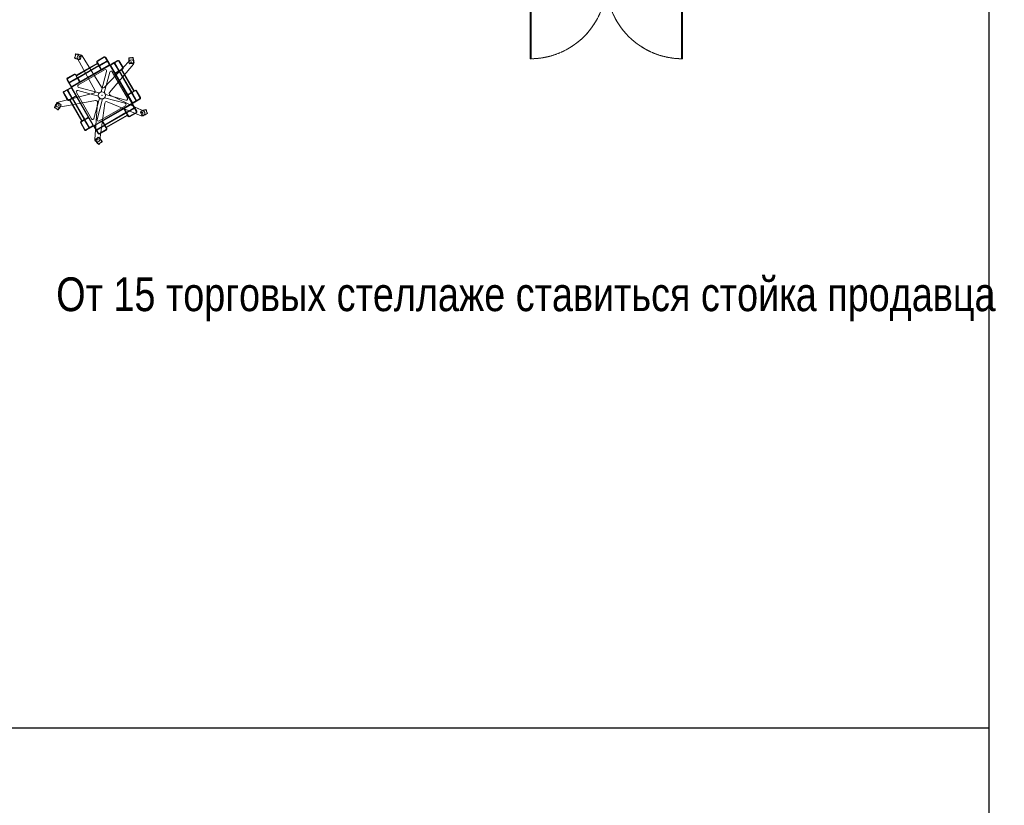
# Model space of a CAD drawing. Header units: millimetres. Extents: x -714384 to 30604203, y -92609 to 65084.
# Tile 624 of 656: x -29048 to -23224, y 32075 to 36722. Entities that reach past the tile are written whole.
import ezdxf
from ezdxf import colors
from ezdxf.entities.mleader import LeaderData, LeaderLine
from ezdxf.math import Vec2, Vec3

# ---------------------------------------------------------------- set-up
doc = ezdxf.new("R2010")
doc.units = ezdxf.units.MM
doc.linetypes.add('ACAD_ISO03W100', pattern=[30, 12, -18])
doc.linetypes.add('HIDDEN', pattern=[0.375, 0.25, -0.125])
doc.layers.get('0').update_dxf_attribs({"lineweight": 0})
doc.layers.get('Defpoints').update_dxf_attribs({"color": 30})
doc.layers.add('06_АР_Мебель', color=4, linetype='Continuous', lineweight=9)
doc.layers.add('17_АР_Текст', color=235, linetype='Continuous', lineweight=0)
doc.layers.add('1. ПОДЛОЖКА', color=7, linetype='Continuous', lineweight=0, true_color=0x9b9292)
doc.styles.add('_ТЕКСТОВЫЙ', font='arial.ttf', dxfattribs={"width": 0.8})
doc.styles.get("Standard").update_dxf_attribs({"font": 'arial.ttf'})

# ---------------------------------------------------------------- blocks, each defined once
blk = doc.blocks.new('Стойка поворотная для открыток')
at = {"layer": '06_АР_Мебель', "lineweight": 0}
for p, q in [((-149.3, 207.9), (-144.4, 226)), ((-145.6, 227.7), (-146.9, 222.8)), ((-114.8, 219.1), (-114.7, 219.4)), ((-2.8, 45.5), (-109.1, 217.7)), ((-163, 49.9), (38.3, 166.1)), ((-161.6, 47.5), (39.7, 163.7)), ((-151.2, 207), (-149.8, 212)), ((-141.6, 110.8), (-25.2, 178)), ((-140.2, 108.4), (-23.8, 175.6)), ((-134, 203.3), (-38, 25.2)), ((-133.9, 97.5), (-17.5, 164.7)), ((-120.2, 199.1), (-120.3, 198.8)), ((-113.7, 217.1), (-118.2, 200.2)), ((-27.3, 181.6), (-25.2, 178)), ((-24.8, 183), (-15, 166.1)), ((11.7, 212.2), (-24.7, 191.2)), ((-23.8, 175.6), (-17.5, 164.7)), ((13.1, 209.8), (-23.3, 188.8)), ((-15, 166.1), (28.6, 191.3)), ((-13.6, 163.6), (30, 188.8)), ((-13.6, 163.6), (-1.7, 143)), ((152.8, 191.2), (12.2, 43.9)), ((18.8, 208.2), (39.8, 171.9)), ((21.2, 209.6), (42.2, 173.3)), ((42.4, 16.7), (174.2, 171.9)), ((42.9, 167.9), (46.8, 166.9)), ((166.1, -38.3), (49.9, 163)), ((86.4, 192.2), (50.1, 171.2)), ((87.8, 189.7), (51.5, 168.7)), ((93.6, 134.9), (68.4, 178.5)), ((96.1, 136.3), (70.9, 179.9)), ((93.6, 188.2), (114.6, 151.8)), ((96, 189.6), (117, 153.2)), ((150.2, 207.7), (155.3, 208)), ((151.6, 206.2), (170.3, 207.2)), ((152.2, 175.8), (151.9, 175.8)), ((171.3, 175.2), (153.9, 174.3)), ((171.5, 208.9), (166.5, 208.6)), ((172.9, 176.9), (173.2, 176.9)), ((-189.6, 96), (-153.2, 117)), ((-188.2, 93.6), (-151.8, 114.6)), ((-146.1, 113), (-136.3, 96.1)), ((-143.7, 114.4), (-141.6, 110.8)), ((-132.5, 95), (-16.1, 162.2)), ((-129.6, 57.3), (15.2, 140.9)), ((-16.1, 162.2), (-4.2, 141.6)), ((26.2, 132.5), (-4.1, 19.6)), ((13.3, 14.9), (43.6, 127.8)), ((163.7, -39.7), (47.5, 161.6)), ((140.9, -15.2), (57.3, 129.6)), ((93.6, 134.9), (73, 123)), ((95, 132.5), (74.4, 120.6)), ((162.2, 16.1), (95, 132.5)), ((113, 146.1), (96.1, 136.3)), ((108.4, 140.2), (97.5, 133.9)), ((164.7, 17.5), (97.5, 133.9)), ((175.6, 23.8), (108.4, 140.2)), ((114.4, 143.7), (110.8, 141.6)), ((178, 25.2), (110.8, 141.6)), ((-192.2, 86.4), (-171.2, 50.1)), ((-189.7, 87.8), (-168.7, 51.5)), ((-179.9, 70.9), (-136.3, 96.1)), ((-178.5, 68.4), (-134.9, 93.6)), ((-140.2, 108.4), (-133.9, 97.5)), ((-134.9, 93.6), (-123, 73)), ((-132.5, 95), (-120.6, 74.4)), ((-44.2, 11.4), (-241.7, -36.6)), ((-212.2, 11.7), (-191.2, -24.7)), ((-209.8, 13.1), (-188.8, -23.3)), ((-209.6, 21.2), (-173.3, 42.2)), ((-208.2, 18.8), (-171.9, 39.8)), ((-166.1, -15), (-191.3, 28.6)), ((-163.6, -13.6), (-188.8, 30)), ((-166.9, 46.8), (-167.9, 42.9)), ((-49.9, -163), (-166.1, 38.3)), ((-47.5, -161.6), (-163.7, 39.7)), ((-57.3, -129.6), (-140.9, 15.2)), ((-19.6, -4.1), (-132.5, 26.2)), ((-127.8, 43.6), (-14.9, 13.3)), ((19.6, 4.1), (132.5, -26.2)), ((229, -86.2), (45.6, 2)), ((162.2, 16.1), (141.6, 4.2)), ((163.6, 13.6), (143, 1.7)), ((188.8, -30), (163.6, 13.6)), ((175.6, 23.8), (164.7, 17.5)), ((183, 24.8), (166.1, 15)), ((191.3, -28.6), (166.1, 15)), ((181.6, 27.3), (178, 25.2)), ((209.8, -13.1), (188.8, 23.3)), ((212.2, -11.7), (191.2, 24.7)), ((-243.8, -41.5), (-244.1, -41.3)), ((-241.6, -41), (-227, -50.5)), ((-235.8, -64.8), (-35.7, -28.4)), ((-226.5, -52.8), (-226.2, -52.9)), ((-183, -24.8), (-166.1, -15)), ((-181.6, -27.3), (-178, -25.2)), ((-110.8, -141.6), (-178, -25.2)), ((-175.6, -23.8), (-164.7, -17.5)), ((-108.4, -140.2), (-175.6, -23.8)), ((-97.5, -133.9), (-164.7, -17.5)), ((-163.6, -13.6), (-143, -1.7)), ((-162.2, -16.1), (-141.6, -4.2)), ((-95, -132.5), (-162.2, -16.1)), ((-13.3, -14.9), (-43.6, -127.8)), ((-24.5, -38.5), (-39.8, -241.4)), ((-39.7, -163.7), (161.6, -47.5)), ((-38.3, -166.1), (163, -49.9)), ((-26.2, -132.5), (4.1, -19.6)), ((-11.2, -244.4), (15.9, -42.7)), ((127.8, -43.6), (14.9, -13.3)), ((29, -35.2), (217.3, -112.5)), ((167.9, -42.9), (166.9, -46.8)), ((189.7, -87.8), (168.7, -51.5)), ((192.2, -86.4), (171.2, -50.1)), ((208.2, -18.8), (171.9, -39.8)), ((209.6, -21.2), (173.3, -42.2)), ((-261.5, -68.1), (-257.3, -70.9)), ((-243.9, -77.7), (-259.5, -67.5)), ((-243.6, -79.8), (-247.9, -77)), ((-15.2, -140.9), (129.6, -57.3)), ((16.1, -162.2), (132.5, -95)), ((17.5, -164.7), (133.9, -97.5)), ((23.8, -175.6), (140.2, -108.4)), ((132.5, -95), (120.6, -74.4)), ((134.9, -93.6), (123, -73)), ((140.2, -108.4), (133.9, -97.5)), ((134.9, -93.6), (178.5, -68.4)), ((136.3, -96.1), (179.9, -70.9)), ((146.1, -113), (136.3, -96.1)), ((188.2, -93.6), (151.8, -114.6)), ((189.6, -96), (153.2, -117)), ((183.4, -64.3), (232.6, -87.9)), ((219.6, -108.8), (213.3, -92.5)), ((214.2, -90.4), (214.1, -90.1)), ((243, -80.5), (249.7, -97.9)), ((244, -78.7), (245.8, -83.4)), ((251.6, -98.6), (249.8, -93.9)), ((-96, -189.6), (-117, -153.2)), ((-93.6, -188.2), (-114.6, -151.8)), ((-114.4, -143.7), (-110.8, -141.6)), ((-113, -146.1), (-96.1, -136.3)), ((-108.4, -140.2), (-97.5, -133.9)), ((-70.9, -179.9), (-96.1, -136.3)), ((-95, -132.5), (-74.4, -120.6)), ((-93.6, -134.9), (-73, -123)), ((-68.4, -178.5), (-93.6, -134.9)), ((13.6, -163.6), (1.7, -143)), ((16.1, -162.2), (4.2, -141.6)), ((25.2, -178), (141.6, -110.8)), ((143.7, -114.4), (141.6, -110.8)), ((221.7, -109.8), (221.8, -110.1)), ((-87.8, -189.7), (-51.5, -168.7)), ((-86.4, -192.2), (-50.1, -171.2)), ((-46.8, -166.9), (-42.9, -167.9)), ((-21.2, -209.6), (-42.2, -173.3)), ((-18.8, -208.2), (-39.8, -171.9)), ((-30, -188.8), (13.6, -163.6)), ((-28.6, -191.3), (15, -166.1)), ((-13.1, -209.8), (23.3, -188.8)), ((-11.7, -212.2), (24.7, -191.2)), ((24.8, -183), (15, -166.1)), ((23.8, -175.6), (17.5, -164.7)), ((27.3, -181.6), (25.2, -178)), ((-35.9, -244.7), (-36.1, -244.9)), ((-35.6, -242.5), (-22.1, -231.5)), ((-19.8, -231.7), (-19.5, -231.5)), ((-1.5, -256), (-16, -267.7)), ((-16, -269.8), (-12.1, -266.6)), ((0.6, -256.4), (-3.4, -259.6))]:
    blk.add_line(p, q, dxfattribs=at)
for centre, radius in [((-121.4, 210.1), 4.8), ((162.3, 180.3), 4.8), ((0, 0), 20), ((0, 0), 0.8), ((-237.3, -50.5), 4.8), ((221.7, -98.7), 4.8), ((-25.3, -241.3), 4.8)]:
    blk.add_circle(centre, radius, dxfattribs=at)
for centre, radius, start, end in [((-145.4, 222.4), 1.6, 165, 255), ((-144.1, 227.3), 1.6, 85.4757, 165), ((-142.9, 225.6), 1.6, 84.4942, 165), ((-150.3, 148.3), 80.8, 64.5243, 85.4757), ((-150.3, 148.3), 79.2, 63.1011, 84.4942), ((-121.4, 210.1), 14.4, 31.6883, 208.3319), ((-116.3, 219.8), 1.6, 345, 64.5243), ((-115.2, 217.5), 1.6, 345, 63.1011), ((-149.6, 206.6), 1.6, 165, 244.5243), ((-115.5, 278.1), 80.8, 244.5243, 265.4757), ((-148.3, 211.5), 1.6, 75, 165), ((-147.7, 207.5), 1.6, 165, 245.5058), ((-115.5, 278.1), 79.2, 245.5058, 266.8989), ((-121.8, 199.2), 1.6, 265.4757, 345), ((-119.7, 200.6), 1.6, 266.8989, 345), ((-21.2, 185.1), 7, 120, 210), ((-21.2, 185.1), 4.2, 120, 210), ((15.2, 206.1), 7, 30, 120), ((15.2, 206.1), 4.2, 30, 120), ((36.2, 169.8), 4.2, 300, 30), ((36.2, 169.8), 7, 300, 30), ((53.6, 165.1), 7, 120, 210), ((53.6, 165.1), 4.2, 120, 210), ((89.9, 186.1), 7, 30, 120), ((89.9, 186.1), 4.2, 30, 120), ((228.8, 195.8), 80.8, 172.5243, 193.4757), ((150.3, 206.1), 1.6, 93, 172.5243), ((228.8, 195.8), 79.2, 173.5058, 194.8989), ((151.7, 204.6), 1.6, 93, 173.5058), ((151.8, 177.4), 1.6, 193.4757, 273), ((153.8, 175.9), 1.6, 194.8989, 273), ((163.2, 181.2), 14.4, 319.6681, 136.3319), ((155.4, 206.4), 1.6, 3, 93), ((166.5, 207), 1.6, 93, 183), ((170.4, 205.6), 1.6, 12.4942, 93), ((171.3, 176.8), 1.6, 273, 351.1011), ((171.6, 207.3), 1.6, 13.4757, 93), ((94.6, 188.8), 79.2, 351.1011, 12.4942), ((94.6, 188.8), 80.8, 352.5243, 13.4757), ((173.1, 178.5), 1.6, 273, 352.5243), ((-149.7, 110.9), 7, 30, 120), ((-149.7, 110.9), 4.2, 30, 120), ((18.9, 134.4), 7.5, 345, 120), ((50.8, 125.9), 7.5, 30, 165), ((110.9, 149.7), 4.2, 300, 30), ((110.9, 149.7), 7, 300, 30), ((-186.1, 89.9), 7, 120, 210), ((-186.1, 89.9), 4.2, 120, 210), ((-125.9, 50.8), 7.5, 120, 255), ((-206.1, 15.2), 7, 120, 210), ((-206.1, 15.2), 4.2, 120, 210), ((-169.8, 36.2), 7, 30, 120), ((-169.8, 36.2), 4.2, 30, 120), ((-165.1, 53.6), 7, 210, 300), ((-165.1, 53.6), 4.2, 210, 300), ((-134.4, 18.9), 7.5, 75, 210), ((-46.4, 20.7), 9.55, 283.6499, 28.3319), ((5.3, 50.5), 9.55, 211.6681, 316.3319), ((49.7, 10.6), 9.55, 139.6681, 244.3319), ((185.1, 21.2), 7, 30, 120), ((185.1, 21.2), 4.2, 30, 120), ((-187.5, -97.1), 80.8, 136.5243, 157.4757), ((-187.5, -97.1), 79.2, 135.1011, 156.4942), ((-238.3, -50.6), 14.4, 103.6499, 280.3101), ((-245, -42.7), 1.6, 57, 136.5243), ((-242.5, -42.4), 1.6, 57, 135.1011), ((-300.2, -23.9), 79.2, 317.5058, 338.8989), ((-227.8, -51.9), 1.6, 338.8989, 57), ((-227.1, -54.3), 1.6, 337.4757, 57), ((-185.1, -21.2), 7, 210, 300), ((-185.1, -21.2), 4.2, 210, 300), ((-34, -37.8), 9.55, 355.6681, 100.3101), ((25.4, -44), 9.55, 67.6681, 172.3319), ((125.9, -50.8), 7.5, 300, 75), ((134.4, -18.9), 7.5, 255, 30), ((165.1, -53.6), 7, 30, 120), ((165.1, -53.6), 4.2, 30, 120), ((169.8, -36.2), 7, 210, 300), ((169.8, -36.2), 4.2, 210, 300), ((206.1, -15.2), 4.2, 300, 30), ((206.1, -15.2), 7, 300, 30), ((-260.7, -66.8), 1.6, 157.4757, 237), ((-258.7, -66.2), 1.6, 156.4942, 237), ((-256.4, -69.6), 1.6, 237, 327), ((-247, -75.7), 1.6, 147, 237), ((-243, -76.4), 1.6, 237, 317.5058), ((-242.8, -78.4), 1.6, 237, 316.5243), ((-300.2, -23.9), 80.8, 316.5243, 337.4757), ((186.1, -89.9), 4.2, 300, 30), ((186.1, -89.9), 7, 300, 30), ((214.8, -91.9), 1.6, 122.8989, 201), ((257, -157.1), 79.2, 101.5058, 122.8989), ((215.6, -89.5), 1.6, 121.4757, 201), ((257, -157.1), 80.8, 100.5243, 121.4757), ((222.8, -99.2), 14.4, 247.6681, 64.3319), ((208.8, -31.6), 79.2, 279.1011, 300.4942), ((208.8, -31.6), 80.8, 280.5243, 301.4757), ((241.5, -81.1), 1.6, 21, 101.5058), ((242.5, -79.2), 1.6, 21, 100.5243), ((244.3, -84), 1.6, 291, 21), ((248.3, -94.4), 1.6, 21, 111), ((248.2, -98.5), 1.6, 300.4942, 21), ((250.2, -99.2), 1.6, 301.4757, 21), ((-110.9, -149.7), 7, 120, 210), ((-110.9, -149.7), 4.2, 120, 210), ((-50.8, -125.9), 7.5, 210, 345), ((-53.6, -165.1), 7, 300, 30), ((-18.9, -134.4), 7.5, 165, 300), ((149.7, -110.9), 7, 210, 300), ((149.7, -110.9), 4.2, 210, 300), ((221.1, -108.2), 1.6, 201, 279.1011), ((223.3, -109.5), 1.6, 201, 280.5243), ((-89.9, -186.1), 7, 210, 300), ((-89.9, -186.1), 4.2, 210, 300), ((-53.6, -165.1), 4.2, 300, 30), ((-36.2, -169.8), 7, 120, 210), ((-36.2, -169.8), 4.2, 120, 210), ((-15.2, -206.1), 7, 210, 300), ((-15.2, -206.1), 4.2, 210, 300), ((21.2, -185.1), 4.2, 300, 30), ((21.2, -185.1), 7, 300, 30), ((-25.5, -242.5), 14.4, 175.6681, 352.3319), ((-35.1, -246.2), 1.6, 129, 208.5243), ((34.4, -208.4), 80.8, 208.5243, 229.4757), ((-34.6, -243.7), 1.6, 129, 207.1011), ((34.4, -208.4), 79.2, 207.1011, 228.4942), ((-21.1, -232.7), 1.6, 50.8989, 129), ((-70, -292.9), 79.2, 29.5058, 50.8989), ((-18.5, -232.7), 1.6, 49.4757, 129), ((-17, -268.6), 1.6, 229.4757, 309), ((-17, -266.5), 1.6, 228.4942, 309), ((-70, -292.9), 80.8, 28.5243, 49.4757), ((-13.1, -265.4), 1.6, 309, 39), ((-4.4, -258.3), 1.6, 219, 309), ((-2.5, -254.7), 1.6, 309, 29.5058), ((-0.4, -255.1), 1.6, 309, 28.5243)]:
    blk.add_arc(centre, radius, start, end, dxfattribs=at)
blk.add_point((0, 0), dxfattribs=at)
at = {"flags": 1}
for tag, p in [('КОД_ОБОРУДОВАНИЯ', (41.1, 294.2)), ('ДОП_ИНФОРМАЦИЯ', (41.1, 242)), ('ДОГОВОР', (208.1, 192))]:
    blk.add_attdef(tag, p, '', height=25, dxfattribs=at)
blk = doc.blocks.new('_Dot')
at = {"color": 0, "linetype": 'ByBlock', "lineweight": -2}
blk.add_line((-0.5, 0), (-1, 0), dxfattribs=at)
at = {"color": 0, "linetype": 'ByBlock', "const_width": 0.5}
blk.add_lwpolyline([(-0.25, 0, 1), (0.25, 0, 1)], format="xyb", close=True, dxfattribs=at)
blk = doc.blocks.new('Витрина напольная 900')
at = {"layer": '06_АР_Мебель'}
for p, q in [((0, 50), (900, 50)), ((0, 50), (0, -350)), ((900, 50), (900, -350)), ((0, -350), (900, -350)), ((0, -350), (0, -800)), ((5, -800), (5, -350)), ((895, -800), (895, -350)), ((900, -350), (900, -800))]:
    blk.add_line(p, q, dxfattribs=at)
at = {"layer": '06_АР_Мебель', "linetype": 'ACAD_ISO03W100'}
for p, q in [((0, -800), (5, -800)), ((900, -800), (895, -800))]:
    blk.add_line(p, q, dxfattribs=at)
at = {"layer": '06_АР_Мебель'}
for points in [[(0, 50), (900, -350)], [(900, 50), (0, -350)]]:
    blk.add_lwpolyline(points, dxfattribs=at)
at = {"layer": '06_АР_Мебель', "linetype": 'HIDDEN', "lineweight": 5, "ltscale": 3}
for centre, start, end in [((0, -350), 270.64268, 359.99749), ((900, -350), 180.00251, 269.35732)]:
    blk.add_arc(centre, 450, start, end, dxfattribs=at)
at = {"flags": 1}
for tag, p in [('КОД_ОБОРУДОВАНИЯ', (457.7, 113)), ('ДОП_ИНФОРМАЦИЯ', (457.7, 60.9)), ('ДОГОВОР', (1036.9, -43.5))]:
    blk.add_attdef(tag, p, '', height=25, dxfattribs=at)
at = {"layer": '06_АР_Мебель', "insert": (50, 8.4), "char_height": 33, "attachment_point": 1}
blk.add_mtext_dynamic_manual_height_columns('{\\C7;ВИТРИНА НАПОЛЬНАЯ\\P900}', width=350, gutter_width=12.5, heights=[0], dxfattribs=at)
blk = doc.blocks.new('*U246')
at = {"layer": '1. ПОДЛОЖКА'}
blk.add_lwpolyline([(0, 50), (900, 50), (900, -350), (0, -350)], close=True, dxfattribs=at)
blk.add_lwpolyline([(900, -350), (900, -800, -0.414214), (450, -350, -0.414214), (0, -800), (5, -350)], format="xyb", dxfattribs=at)
blk.add_blockref('Витрина напольная 900', (0, 0))

msp = doc.modelspace()

# ---------------------------------------------------------------- linework, layer by layer
at = {"layer": 'Defpoints'}
for points in [[(-60753.8, 54868.5), (-23314.2, 54868.5), (-23314.2, 1870.3), (-60753.8, 1870.3)], [(-42034, 40745.1), (-23314.2, 40745.1), (-23314.2, 32530.7), (-42034, 32530.7)]]:
    msp.add_lwpolyline(points, close=True, dxfattribs=at)

# ---------------------------------------------------------------- block references
at = {"lineweight": 35}
msp.add_blockref('*U246', (-26027.7, 37290.8), dxfattribs=at)
at = {"lineweight": 0, "xscale": 1.072522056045, "yscale": 1.072522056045, "zscale": 1.072522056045}
msp.add_blockref('Стойка поворотная для открыток', (-28562, 36274.2), dxfattribs=at)

# ---------------------------------------------------------------- leaders
at = {"layer": '17_АР_Текст', "lineweight": 18}
ml = msp.add_multileader_mtext('Standard', dxfattribs=at)
ml.set_content('Клиентский зал {\\L0,0}', color=256, style='_ТЕКСТОВЫЙ')
ml.set_leader_properties(lineweight=0)
ml.set_arrow_properties(name='DOT')
ml.build(insert=Vec2(0, 0))
ml.multileader.update_dxf_attribs({"text_left_attachment_type": 6, "text_right_attachment_type": 6, "dogleg_length": 0.36, "arrow_head_size": 50, "scale": 100})
ctx = ml.context
ctx.base_point, ctx.scale, ctx.char_height, ctx.arrow_head_size, ctx.landing_gap_size, ctx.plane_origin = Vec3(-37947.6, 48659.5), 100, 250, 50, 100, Vec3(-30901.1, 52193.2)
ctx.left_attachment, ctx.right_attachment, ctx.attachment_type = 6, 6, 2
notes = []
notes.append((ctx, [(0, (0, 0, 0), (0, 0), (1, 0), 1, [])]))
ctx.mtext.insert, ctx.mtext.width, ctx.mtext.defined_height, ctx.mtext.flow_direction = Vec3(-37847.6, 48959.5), 2751.828, 815.5, 5
at = {"layer": '17_АР_Текст', "color": 1, "lineweight": 18}
ml = msp.add_multileader_mtext('Standard', dxfattribs=at)
ml.set_content('{\\C1;Карманы для бланков только в СОПС}', color=1, style='_ТЕКСТОВЫЙ')
ml.set_leader_properties(lineweight=0)
ml.set_arrow_properties(name='DOT')
ml.build(insert=Vec2(0, 0))
ml.multileader.update_dxf_attribs({"text_left_attachment_type": 6, "text_right_attachment_type": 6, "dogleg_length": 0.36, "arrow_head_size": 50, "scale": 100})
ctx = ml.context
ctx.base_point, ctx.scale, ctx.char_height, ctx.arrow_head_size, ctx.landing_gap_size, ctx.plane_origin = Vec3(-29314.5, 48068.2), 100, 100, 50, 100, Vec3(-25566.9, 52909.1)
ctx.left_attachment, ctx.right_attachment, ctx.text_align_type, ctx.attachment_type = 6, 6, 1, 2
notes.append((ctx, [(0, (0, 0, 0), (0, 0), (1, 0), 1, [])]))
ctx.mtext.insert, ctx.mtext.width, ctx.mtext.defined_height, ctx.mtext.alignment, ctx.mtext.flow_direction = Vec3(-27210.6, 48368.2), 4035.238, 815.5, 2, 5
ml = msp.add_multileader_mtext('Standard', dxfattribs=at)
ml.set_content('{\\fCalibri|b0|i0|c204|p34;\\H0.91667x;\\LКарманы для бланков\\l - СОПС, крепятся на стол МГН и стол для ЦСУ (1400 мм.);\\P\\LИнформ. Стенд А4 на 8 карманов\\l - ГОПС/СОПС, крепится по старым правилам, при отсутствии возможности крепления особенно в СОПСах (отсутствие свободного места на стене или нехватка стены по длине - размещается папка с информацией на столе МГН или столе для ЦСУ).\\P\\LРекламно_информационный стенд\\l - ГОПС/СОПС размещается в клиентском зале, также возможно размещение в тамбуре при условии хорошей освещенности и при условии открывания двери стенд будет виден более чем на 50%. Также стенд должен находиться в прямой видимости для клиентов и ничем не загораживаться.}', color=1, style='_ТЕКСТОВЫЙ')
ml.set_leader_properties(lineweight=0)
ml.set_arrow_properties(name='DOT')
ml.build(insert=Vec2(0, 0))
ml.multileader.update_dxf_attribs({"text_left_attachment_type": 6, "text_right_attachment_type": 6, "dogleg_length": 0.36, "arrow_head_size": 50, "scale": 100})
ctx = ml.context
ctx.base_point, ctx.scale, ctx.char_height, ctx.arrow_head_size, ctx.landing_gap_size, ctx.plane_origin = Vec3(-27020.9, 45459.4), 100, 100, 50, 100, Vec3(-22944.2, 54969.1)
ctx.left_attachment, ctx.right_attachment, ctx.text_align_type, ctx.attachment_type = 6, 6, 1, 2
notes.append((ctx, [(0, (0, 0, 0), (0, 0), (1, 0), 1, [])]))
ctx.mtext.insert, ctx.mtext.width, ctx.mtext.defined_height, ctx.mtext.alignment, ctx.mtext.flow_direction = Vec3(-24919.4, 45773.6), 2892.94, 2008.7, 2, 5
at = {"layer": '17_АР_Текст', "lineweight": 18}
ml = msp.add_multileader_mtext('Standard', dxfattribs=at)
ml.set_content('Примерочные', color=256, style='_ТЕКСТОВЫЙ')
ml.set_leader_properties(lineweight=0)
ml.set_arrow_properties(name='DOT')
ml.build(insert=Vec2(0, 0))
ml.multileader.update_dxf_attribs({"text_left_attachment_type": 6, "text_right_attachment_type": 6, "dogleg_length": 0.36, "arrow_head_size": 50, "scale": 100})
ctx = ml.context
ctx.base_point, ctx.scale, ctx.char_height, ctx.arrow_head_size, ctx.landing_gap_size, ctx.plane_origin = Vec3(-27813.5, 43057.7), 100, 250, 50, 100, Vec3(-44225.7, 10210.3)
ctx.left_attachment, ctx.right_attachment, ctx.attachment_type = 6, 6, 2
notes.append((ctx, [(0, (0, 0, 0), (0, 0), (1, 0), 1, [])]))
ctx.mtext.insert, ctx.mtext.width, ctx.mtext.defined_height, ctx.mtext.flow_direction = Vec3(-27713.5, 43313.2), 5828.611, 1000, 5
ml = msp.add_multileader_mtext('Standard', dxfattribs=at)
ml.set_content('{\\C1;Корзина для распродаж - от 15 стеллажей}', color=256, style='_ТЕКСТОВЫЙ')
ml.set_leader_properties(lineweight=0)
ml.set_arrow_properties(name='DOT')
ml.build(insert=Vec2(0, 0))
ml.multileader.update_dxf_attribs({"text_left_attachment_type": 6, "text_right_attachment_type": 6, "dogleg_length": 0.36, "arrow_head_size": 50, "scale": 100})
ctx = ml.context
ctx.base_point, ctx.scale, ctx.char_height, ctx.arrow_head_size, ctx.landing_gap_size, ctx.plane_origin = Vec3(-31698.3, 39803.8), 100, 200, 50, 100, Vec3(-26184.1, 43906.1)
ctx.left_attachment, ctx.right_attachment, ctx.attachment_type = 6, 6, 2
notes.append((ctx, [(0, (0, 0, 0), (0, 0), (1, 0), 1, [])]))
ctx.mtext.insert, ctx.mtext.width, ctx.mtext.defined_height, ctx.mtext.flow_direction = Vec3(-31598.3, 40043.8), 2592.649, 880.8, 5
ml = msp.add_multileader_mtext('Standard', dxfattribs=at)
ml.set_content('{\\C1;Покупательская корзина - от 4 стеллажей}', color=256, style='_ТЕКСТОВЫЙ')
ml.set_leader_properties(lineweight=0)
ml.set_arrow_properties(name='DOT')
ml.build(insert=Vec2(0, 0))
ml.multileader.update_dxf_attribs({"text_left_attachment_type": 6, "text_right_attachment_type": 6, "dogleg_length": 0.36, "arrow_head_size": 50, "scale": 100})
ctx = ml.context
ctx.base_point, ctx.scale, ctx.char_height, ctx.arrow_head_size, ctx.landing_gap_size, ctx.plane_origin = Vec3(-28983.8, 39695.8), 100, 200, 50, 100, Vec3(-23680.6, 43625.8)
ctx.left_attachment, ctx.right_attachment, ctx.attachment_type = 6, 6, 2
notes.append((ctx, [(0, (0, 0, 0), (0, 0), (1, 0), 1, [])]))
ctx.mtext.insert, ctx.mtext.width, ctx.mtext.defined_height, ctx.mtext.flow_direction = Vec3(-28883.8, 39935.8), 2649.652, 880.8, 5
ml = msp.add_multileader_mtext('Standard', dxfattribs=at)
ml.set_content('{\\C1;Напольная витрина ставится, если нет места для размещения открытой выкладки. Согласовывается с ДИРС}', color=256, style='_ТЕКСТОВЫЙ')
ml.set_leader_properties(lineweight=0)
ml.set_arrow_properties(name='DOT')
ml.build(insert=Vec2(0, 0))
ml.multileader.update_dxf_attribs({"text_left_attachment_type": 6, "text_right_attachment_type": 6, "dogleg_length": 0.36, "arrow_head_size": 50, "scale": 100})
ctx = ml.context
ctx.base_point, ctx.scale, ctx.char_height, ctx.arrow_head_size, ctx.landing_gap_size, ctx.plane_origin = Vec3(-26249.8, 37820.1), 100, 100, 50, 100, Vec3(-19150.1, 41909.1)
ctx.left_attachment, ctx.right_attachment, ctx.attachment_type = 6, 6, 2
notes.append((ctx, [(0, (0, 0, 0), (0, 0), (1, 0), 1, [])]))
ctx.mtext.insert, ctx.mtext.width, ctx.mtext.defined_height, ctx.mtext.flow_direction = Vec3(-26149.8, 38066.8), 2592.649, 880.8, 5
ml = msp.add_multileader_mtext('Standard', dxfattribs=at)
ml.set_content('{\\C1;Хранение:\\P1 стеллаж / шкаф = до 5 торговых стеллажей\\P3 стеллаж / шкаф = 6-9 торговых стеллажей\\P4 стеллаж / шкаф = 10 и более торговых стеллажей}', color=256, style='_ТЕКСТОВЫЙ')
ml.set_leader_properties(lineweight=0)
ml.set_arrow_properties(name='DOT')
ml.build(insert=Vec2(0, 0))
ml.multileader.update_dxf_attribs({"text_left_attachment_type": 6, "text_right_attachment_type": 6, "dogleg_length": 0.36, "arrow_head_size": 50, "scale": 100})
ctx = ml.context
ctx.base_point, ctx.scale, ctx.char_height, ctx.arrow_head_size, ctx.landing_gap_size, ctx.plane_origin = Vec3(-37158.5, 36381.3), 100, 170, 50, 100, Vec3(-71808.1, 38274.2)
ctx.left_attachment, ctx.right_attachment, ctx.attachment_type = 6, 6, 2
notes.append((ctx, [(0, (0, 0, 0), (0, 0), (1, 0), 1, [])]))
ctx.mtext.insert, ctx.mtext.width, ctx.mtext.defined_height, ctx.mtext.flow_direction = Vec3(-37058.5, 36636.8), 5942.674, 960.1, 5
ml = msp.add_multileader_mtext('Standard', dxfattribs=at)
ml.set_content('{\\C1;От 15 торговых стеллаже ставиться стойка продавца}', color=256, style='_ТЕКСТОВЫЙ')
ml.set_leader_properties(lineweight=0)
ml.set_arrow_properties(name='DOT')
ml.build(insert=Vec2(0, 0))
ml.multileader.update_dxf_attribs({"text_left_attachment_type": 6, "text_right_attachment_type": 6, "dogleg_length": 0.36, "arrow_head_size": 50, "scale": 100})
ctx = ml.context
ctx.base_point, ctx.scale, ctx.char_height, ctx.arrow_head_size, ctx.landing_gap_size, ctx.plane_origin = Vec3(-28932.2, 34942.4), 100, 200, 50, 100, Vec3(-24845.9, 39060.2)
ctx.left_attachment, ctx.right_attachment, ctx.attachment_type = 6, 6, 2
notes.append((ctx, [(0, (0, 0, 0), (0, 0), (1, 0), 1, [])]))
ctx.mtext.insert, ctx.mtext.width, ctx.mtext.defined_height, ctx.mtext.flow_direction = Vec3(-28832.2, 35197.9), 3673.787, 880.8, 5
ml = msp.add_multileader_mtext('Standard', dxfattribs=at)
ml.set_content('Зона торговли', color=256, style='_ТЕКСТОВЫЙ')
ml.set_leader_properties(lineweight=0)
ml.set_arrow_properties(name='DOT')
ml.build(insert=Vec2(0, 0))
ml.multileader.update_dxf_attribs({"text_left_attachment_type": 6, "text_right_attachment_type": 6, "dogleg_length": 0.36, "arrow_head_size": 50, "scale": 100})
ctx = ml.context
ctx.base_point, ctx.scale, ctx.char_height, ctx.arrow_head_size, ctx.landing_gap_size, ctx.plane_origin = Vec3(-35596.1, 32707), 100, 250, 50, 100, Vec3(-31006.2, 34389.8)
ctx.left_attachment, ctx.right_attachment, ctx.attachment_type = 6, 6, 2
notes.append((ctx, [(0, (1, 1, 0), (-33381, 32707), (-1, 0), 169.2, [(0, [(-33384.4, 33426.8)], 0, [])])]))
ctx.mtext.insert, ctx.mtext.width, ctx.mtext.defined_height, ctx.mtext.flow_direction = Vec3(-35496.1, 33026.4), 2106.841, 815.5, 5
for ctx, leaders in notes:
    for number, flags, end, landing, length, lines in leaders:
        leader = LeaderData()
        leader.index, (leader.has_last_leader_line, leader.has_dogleg_vector, leader.attachment_direction) = number, flags
        leader.last_leader_point, leader.dogleg_vector, leader.dogleg_length = Vec3(end), Vec3(landing), length
        for number, points, colour, breaks in lines:
            line = LeaderLine()
            line.index, line.vertices, line.color, line.breaks = number, Vec3.list(points), colors.encode_raw_color(colour), breaks
            leader.lines.append(line)
        ctx.leaders.append(leader)

doc.saveas('drawing.dxf')
